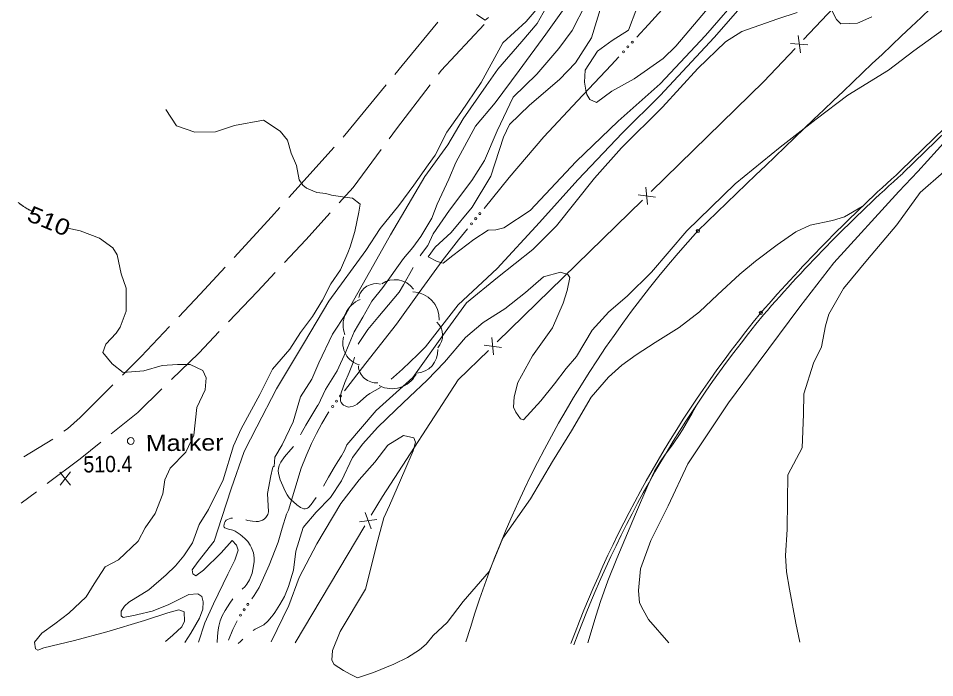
# Model space of a CAD drawing. Extents: x 2361284 to 2366480, y 6976556 to 6985346.
# Drawn here: x 2363876.5 to 2364147.3, y 6976562.3 to 6976757.2 of the extents above; entities that cross this region are included whole.
import ezdxf
from ezdxf.enums import TextEntityAlignment as Align

# ---------------------------------------------------------------- set-up
doc = ezdxf.new("R2010")
doc.units = 0
doc.header["$LTSCALE"] = 1.9
doc.header["$PDMODE"] = 32
doc.header["$PDSIZE"] = 0.95
for name, color, linetype, lineweight in [('12', 7, 'Continuous', 13), ('13', 7, 'Continuous', 13), ('15', 7, 'Continuous', 13), ('16', 7, 'Continuous', 13), ('20', 7, 'Continuous', 13), ('21', 7, 'Continuous', 13), ('22', 7, 'Continuous', 13), ('3', 7, 'Continuous', 13), ('4', 7, 'Continuous', 13), ('9', 7, 'Continuous', 13)]:
    doc.layers.add(name, color=color, linetype=linetype, lineweight=lineweight)

msp = doc.modelspace()

# ---------------------------------------------------------------- linework, layer by layer
at = {"layer": '12'}
for p, q in [((2363891.963, 6976619.258), (2363888.846, 6976623.109)), ((2363888.883, 6976619.229), (2363891.926, 6976623.138))]:
    msp.add_line(p, q, dxfattribs=at)
for points in [[(2364153.235, 6976822.851), (2364145.162, 6976812.645), (2364137.806, 6976804.774), (2364132.11, 6976800.12), (2364124.62, 6976793.778), (2364107.333, 6976779.723), (2364096.77, 6976768.302), (2364082.19, 6976751.513), (2364066.192, 6976734.329), (2364055.106, 6976723.293), (2364041.887, 6976709.477), (2364030.497, 6976696.798), (2364018.075, 6976683.239), (2364006.497, 6976672.508), (2363996.884, 6976660.086)], [(2363997.51, 6976690.014), (2363999.147, 6976693.48), (2364003.911, 6976700.455), (2364010.537, 6976709.219), (2364014.332, 6976715.145), (2364017.998, 6976723.951), (2364022.734, 6976733.876), (2364029.759, 6976740.703), (2364036.298, 6976748.256), (2364040.237, 6976753.614), (2364044.232, 6976761.491)], [(2363881.069, 6976699.967), (2363880.888, 6976700.044), (2363880.768, 6976700.097), (2363880.529, 6976700.204), (2363880.411, 6976700.26), (2363880.175, 6976700.373), (2363879.941, 6976700.49), (2363879.786, 6976700.57), (2363879.683, 6976700.624), (2363879.547, 6976700.697), (2363879.479, 6976700.734), (2363879.364, 6976700.797), (2363879.136, 6976700.926), (2363878.91, 6976701.058), (2363878.761, 6976701.148), (2363878.661, 6976701.209), (2363878.529, 6976701.291), (2363878.464, 6976701.332), (2363878.243, 6976701.474), (2363878.096, 6976701.57), (2363877.999, 6976701.635), (2363877.87, 6976701.722), (2363877.806, 6976701.766), (2363877.661, 6976701.867), (2363877.566, 6976701.934), (2363877.439, 6976702.025), (2363877.375, 6976702.071), (2363877.28, 6976702.14), (2363877.154, 6976702.233), (2363877.091, 6976702.28), (2363876.904, 6976702.423), (2363876.779, 6976702.519), (2363876.532, 6976702.714)], [(2363919.987, 6976573.06), (2363922.19, 6976574.861), (2363924.848, 6976577.317), (2363925.632, 6976578.994), (2363925.535, 6976581.814), (2363923.971, 6976582.347), (2363920.697, 6976581.488), (2363913.828, 6976579.222), (2363902.66, 6976575.876), (2363893.153, 6976573.335), (2363884.094, 6976571.119), (2363882.29, 6976570.512), (2363881.596, 6976570.855), (2363881.328, 6976572.793), (2363883.462, 6976575.493), (2363887.326, 6976578.25), (2363891.506, 6976581.43), (2363896.571, 6976586.208), (2363898.964, 6976590.06), (2363902.187, 6976595.112), (2363906.167, 6976597.17), (2363911.955, 6976602.725), (2363913.998, 6976606.615), (2363916.948, 6976610.853), (2363919.213, 6976616.615), (2363919.804, 6976620.761), (2363921.401, 6976624.226), (2363926.016, 6976628.94), (2363928.428, 6976634.043), (2363929.29, 6976642.223), (2363931.741, 6976647.406), (2363932.047, 6976650.989), (2363931.057, 6976653.099), (2363927.349, 6976654.904), (2363923.59, 6976654.898), (2363919.032, 6976654.545), (2363913.617, 6976652.993), (2363907.501, 6976652.505), (2363904.277, 6976655.085), (2363901.525, 6976658.43), (2363902.371, 6976660.853), (2363905.424, 6976664.167), (2363906.594, 6976665.898), (2363908.358, 6976670.685), (2363908.424, 6976677.435), (2363906.914, 6976681.632), (2363905.71, 6976687.321), (2363904.423, 6976689.342), (2363900.542, 6976692.212), (2363894.812, 6976694.408), (2363890.644, 6976695.298)]]:
    msp.add_lwpolyline(points, dxfattribs=at)
at = {"layer": '13'}
for points in [[(2363997.653, 6976713.886), (2363999.666, 6976716.725), (2364003.111, 6976723.549), (2364007.296, 6976729.37), (2364013.293, 6976738.166), (2364019.751, 6976749.929), (2364026.642, 6976756.225), (2364036.471, 6976767.878)], [(2363965.115, 6976642.884), (2363967.332, 6976647.494), (2363970.79, 6976653.027), (2363973.307, 6976658.592), (2363975.791, 6976664.566), (2363978.35, 6976668.871), (2363981.014, 6976673.595), (2363984.206, 6976677.626), (2363990.346, 6976686.215), (2363993.065, 6976689.481), (2363995.464, 6976692.714), (2363998.683, 6976698.105), (2364000.344, 6976702.221), (2364003.743, 6976709.674), (2364005.786, 6976714.604), (2364011.584, 6976725.27), (2364017.429, 6976732.225), (2364024.569, 6976741.723), (2364032.428, 6976752.46), (2364040.825, 6976764.309)], [(2364090.682, 6976764.963), (2364079.614, 6976752.078), (2364066.188, 6976737.809), (2364053.783, 6976726.761), (2364041.415, 6976714.902), (2364027.743, 6976700.352), (2364020.011, 6976695.228), (2364017.646, 6976694.685), (2364015.417, 6976694.584), (2364011.172, 6976691.864), (2364004.957, 6976687.134), (2364002.06, 6976684.777), (2364000.345, 6976685.311), (2363997.691, 6976686.745), (2363999.744, 6976689.555), (2364004.434, 6976693.85), (2364010.651, 6976701.359), (2364016.156, 6976710.502), (2364019.866, 6976722.088), (2364021.71, 6976725.836), (2364027.597, 6976731.492), (2364036.425, 6976739.106), (2364041.179, 6976743.991), (2364045.898, 6976751.418), (2364048.897, 6976761.046)], [(2363952.118, 6976624.768), (2363952.332, 6976627.5), (2363954.527, 6976631.141), (2363957.763, 6976637.894), (2363959.872, 6976645.293), (2363963.233, 6976650.515), (2363965.377, 6976655.336), (2363969.358, 6976663.805), (2363973.43, 6976669.934), (2363981.631, 6976684.393), (2363986.478, 6976693.169), (2363991.755, 6976702.03), (2363996.675, 6976710.467), (2364003.467, 6976719.762), (2364007.985, 6976727.426), (2364014.802, 6976737.24), (2364018.195, 6976742.183), (2364025.348, 6976750.332), (2364029.847, 6976755.665), (2364033.368, 6976761.928)], [(2364081.257, 6976761.243), (2364070.873, 6976748.925), (2364067.105, 6976745.333), (2364058.555, 6976739.336), (2364051.949, 6976735.613), (2364047.42, 6976732.33), (2364045.392, 6976733.141), (2364044.577, 6976734.663), (2364044.215, 6976735.91), (2364043.813, 6976738.276), (2364044.019, 6976741.898), (2364047.716, 6976747.435), (2364052.036, 6976750.646), (2364056.878, 6976753.722), (2364059.277, 6976760.144)], [(2364106.721, 6976758.865), (2364100.958, 6976757.031), (2364090.314, 6976753.27), (2364085.482, 6976750.264), (2364077.346, 6976742.315), (2364066.854, 6976730.925), (2364054.767, 6976718.939), (2364046.753, 6976709.913), (2364035.557, 6976695.876), (2364028.602, 6976688.879), (2364018.141, 6976680.56), (2364008.93, 6976673.082), (2364002.653, 6976664.462), (2363993.08, 6976651.029), (2363982.322, 6976641.247), (2363973.629, 6976631.103)], [(2364015.46, 6976757.428), (2364014.497, 6976756.619), (2364011.971, 6976758.334)], [(2364128.724, 6976757.635), (2364124.501, 6976755.785), (2364119.593, 6976755.518), (2364118.331, 6976756.867), (2364116.874, 6976759.702)], [(2364149.673, 6976753.644), (2364141.21, 6976747.604), (2364133.654, 6976741.891), (2364121.622, 6976734.496), (2364112.331, 6976727.398), (2364101.668, 6976719.145), (2364088.381, 6976708.289), (2364074.092, 6976694.332), (2364063.608, 6976682.182), (2364056.436, 6976675.042), (2364050.988, 6976670.431), (2364046.07, 6976664.984), (2364041.484, 6976657.209), (2364038.427, 6976653.7), (2364034.93, 6976649.207), (2364030.908, 6976644.119), (2364025.781, 6976638.5), (2364024.948, 6976638.802), (2364023.529, 6976640.769), (2364022.815, 6976642.292), (2364023.066, 6976645.325), (2364024.166, 6976649.514), (2364028.511, 6976657.457), (2364034.403, 6976665.733), (2364037.564, 6976672.964), (2364038.678, 6976676.704), (2364039.501, 6976680.573), (2364038.873, 6976681.507), (2364036.706, 6976682.146), (2364031.679, 6976680.808), (2364026.363, 6976676.156), (2364020.329, 6976671.29), (2364013.927, 6976667.259), (2364008.689, 6976662.849), (2364002.428, 6976655.548), (2363997.338, 6976650.209), (2363992.134, 6976645.35), (2363988.13, 6976641.452), (2363982.659, 6976636.31), (2363978.356, 6976631.468), (2363975.264, 6976627.398), (2363972, 6976620.467), (2363968.746, 6976615.567), (2363964.576, 6976611.276), (2363960.729, 6976606.679), (2363958.576, 6976599.699), (2363957.829, 6976594.091), (2363956.355, 6976589.236), (2363955.203, 6976586.286)], [(2364165.371, 6976738.072), (2364162.915, 6976735.578), (2364157.214, 6976728.325), (2364148.03, 6976718.236), (2364142.319, 6976711.882), (2364136.775, 6976706.049), (2364117.474, 6976684.964), (2364107.517, 6976671.959), (2364095.194, 6976655.37), (2364086.417, 6976643.517), (2364074.426, 6976625.571), (2364068.564, 6976613.095), (2364063.452, 6976602.916), (2364060.412, 6976594.457), (2364059.813, 6976588.081), (2364060.067, 6976584.473), (2364061.197, 6976582.363), (2364062.725, 6976579.488), (2364068.749, 6976572.625)], [(2363925.762, 6976572.735), (2363927.515, 6976575.472), (2363930.112, 6976579.917), (2363931.087, 6976582.566), (2363931.137, 6976584.727), (2363930.772, 6976586.324), (2363929.588, 6976587.142), (2363926.935, 6976586.947), (2363920.844, 6976583.889), (2363916.102, 6976581.994), (2363911.831, 6976581.013), (2363911.033, 6976580.826), (2363907.489, 6976580.132), (2363906.925, 6976580.617), (2363906.911, 6976582.037), (2363907.868, 6976583.476), (2363909.176, 6976584.678), (2363915.092, 6976588.315), (2363920.201, 6976592.683), (2363922.985, 6976595.43), (2363925.468, 6976598.374), (2363928, 6976602.228), (2363929.999, 6976607.607), (2363932.697, 6976612.063), (2363937.024, 6976620.805), (2363940.089, 6976630.854), (2363942.401, 6976635.857), (2363947.866, 6976646.009), (2363951.685, 6976653.495), (2363956.738, 6976659.425), (2363959.951, 6976664.326), (2363963.417, 6976669.029), (2363966.401, 6976673.856), (2363968.855, 6976678.76), (2363971.767, 6976682.829), (2363973.869, 6976687.859), (2363974.552, 6976689.635), (2363975.999, 6976694.179), (2363977.155, 6976699.901), (2363977.513, 6976702.234), (2363975.235, 6976704.053), (2363973.003, 6976704.311), (2363969.066, 6976704.964), (2363967.391, 6976705.428), (2363964.748, 6976705.713), (2363961.736, 6976706.974), (2363960.617, 6976707.904), (2363959.522, 6976709.423), (2363958.742, 6976713.656), (2363957.207, 6976717.332), (2363956.061, 6976721.181), (2363953.946, 6976723.801), (2363948.965, 6976727.125), (2363940.389, 6976725.473), (2363934.806, 6976723.639), (2363928.687, 6976723.571), (2363923.239, 6976725.4), (2363920.123, 6976730.24)], [(2364157.043, 6976717.882), (2364143.008, 6976705.698), (2364136.179, 6976696.162), (2364127.486, 6976685.869), (2364120.407, 6976677.311), (2364115.999, 6976669.749), (2364115.092, 6976666.291), (2364113.871, 6976660.089), (2364111.486, 6976655.255), (2364108.623, 6976646.178), (2364108.509, 6976640.197), (2364108.164, 6976630.272), (2364103.959, 6976622.302), (2364103.832, 6976614.641), (2364103.683, 6976606.148), (2364103.236, 6976598.454), (2364103.562, 6976593.587), (2364104.381, 6976588.444), (2364106.336, 6976578.482), (2364107.47, 6976572.823)], [(2363929.73, 6976572.843), (2363931.686, 6976578.502), (2363934.173, 6976584.136), (2363938.459, 6976592.907), (2363940.51, 6976597.107), (2363941.45, 6976600.037), (2363941.017, 6976601.532), (2363939.715, 6976602.879), (2363936.449, 6976599.258), (2363931.288, 6976594.089), (2363928.973, 6976592.427), (2363928.098, 6976593.008), (2363927.9, 6976594.238), (2363929.653, 6976596.683), (2363934.396, 6976602.719), (2363936.69, 6976609.661), (2363939.379, 6976618.147), (2363943.275, 6976629.154), (2363946.986, 6976636.501), (2363952.79, 6976647.726), (2363961.128, 6976661.527), (2363968.244, 6976673.604), (2363979.262, 6976688.61), (2363983.47, 6976695.061), (2363988.936, 6976701.833), (2363993.36, 6976707.855), (2363997.653, 6976713.886)], [(2364125.907, 6976701.565), (2364120.674, 6976698.535), (2364117.166, 6976697.422), (2364110.509, 6976696.028), (2364106.247, 6976694.068), (2364100.823, 6976690.256), (2364094.398, 6976685.425), (2364089.705, 6976681.55), (2364083.163, 6976675.496), (2364077.78, 6976670.396), (2364071.813, 6976665.809), (2364064.686, 6976661.381), (2364059.131, 6976657.708), (2364054.878, 6976654.707), (2364050.942, 6976651.149), (2364045.858, 6976645.181), (2364040.043, 6976635.235), (2364034.399, 6976626.241), (2364027.873, 6976615.139), (2364019.743, 6976603.57), (2364015.636, 6976593.751), (2364008, 6976584.828), (2364003.269, 6976578.663), (2363999.095, 6976574.823), (2363997.03, 6976572.193), (2363995.035, 6976570.604), (2363991.507, 6976568.309), (2363987.454, 6976566.351), (2363981.458, 6976563.883), (2363976.743, 6976562.339), (2363974.573, 6976563.358), (2363972.652, 6976564.46), (2363969.885, 6976566.234), (2363969.161, 6976567.471), (2363969.386, 6976570.41), (2363971.662, 6976576.032), (2363979.084, 6976588.463), (2363982.755, 6976603.009), (2363984.533, 6976609.606), (2363986.239, 6976613.173), (2363990.76, 6976623.656), (2363993.166, 6976629.359), (2363993.869, 6976631.955), (2363993.44, 6976633.222), (2363990.403, 6976633.883), (2363985.769, 6976631.018), (2363981.897, 6976626.001), (2363977.247, 6976620.837), (2363971.793, 6976613.826), (2363964.745, 6976601.887), (2363959.489, 6976591.987), (2363956.478, 6976583.668), (2363951.201, 6976572.927)], [(2364077, 6976643.007), (2364075.658, 6976640.49), (2364072.821, 6976635.547), (2364071.952, 6976634.157), (2364070.06, 6976631.473), (2364067.449, 6976627.951), (2364066.21, 6976626.15), (2364064.568, 6976623.317), (2364062.587, 6976619.151), (2364058.918, 6976610.693), (2364053.35, 6976597.548), (2364050.704, 6976590.913), (2364048.551, 6976584.891), (2364047.245, 6976580.836), (2364044.838, 6976572.657)]]:
    msp.add_lwpolyline(points, dxfattribs=at)
at = {"layer": '15'}
for p, q in [((2363972.544, 6976722.098), (2363985.266, 6976737.53)), ((2363956.512, 6976704.245), (2363969.892, 6976719.103)), ((2363878.206, 6976627.556), (2363886.718, 6976632.807)), ((2363881.865, 6976617.28), (2363877.416, 6976613.939))]:
    msp.add_line(p, q, dxfattribs=at)
for points in [[(2363987.807, 6976740.614), (2363989.963, 6976743.224), (2364000.512, 6976756.066)], [(2364014.219, 6976755.367), (2364001.458, 6976741.734), (2364000.648, 6976740.676)], [(2363998.218, 6976737.503), (2363988.33, 6976724.559), (2363986.118, 6976721.577)], [(2363983.739, 6976718.364), (2363975.446, 6976707.155), (2363971.388, 6976702.666)], [(2363940.319, 6976686.54), (2363951.327, 6976698.475), (2363953.84, 6976701.268)], [(2363968.706, 6976699.7), (2363961.461, 6976691.681), (2363955.165, 6976684.981)], [(2363923.956, 6976668.984), (2363930.262, 6976675.643), (2363937.607, 6976683.604)], [(2363952.423, 6976682.065), (2363947.166, 6976676.484), (2363938.68, 6976667.533)], [(2363907.299, 6976651.703), (2363912.807, 6976657.226), (2363921.203, 6976666.077)], [(2363935.927, 6976664.627), (2363929.868, 6976658.219), (2363921.832, 6976650.441)], [(2363889.966, 6976635.138), (2363891.038, 6976635.909), (2363894.837, 6976639.225), (2363904.476, 6976648.876)], [(2363918.958, 6976647.654), (2363911.803, 6976640.727), (2363903.993, 6976634.411)], [(2363900.886, 6976631.901), (2363894.853, 6976627.024), (2363885.062, 6976619.68)]]:
    msp.add_lwpolyline(points, dxfattribs=at)
at = {"layer": '16'}
for centre, radius, start, end in [((2363982.336, 6976673.443), 5.361, 76.43164, 166.43164), ((2363987.821, 6976673.241), 6.708, 35.64421, 125.64421), ((2363992.851, 6976668.318), 8.046, 357.8668, 87.8668), ((2363980.544, 6976666.593), 8.046, 111.57373, 201.57373), ((2363996.552, 6976663.524), 5.361, 316.76286, 46.76286), ((2363979.128, 6976661.234), 6.708, 164.456, 254.456), ((2363993.799, 6976658.999), 6.708, 272.9669, 2.9669), ((2363982.371, 6976654.816), 5.361, 184.03079, 274.03079), ((2363986.937, 6976655.762), 8.046, 242.38054, 332.38054)]:
    msp.add_arc(centre, radius, start, end, dxfattribs=at)
at = {"layer": '20'}
for points in [[(2363959.919, 6976634.063), (2363960.135, 6976634.465), (2363961.532, 6976636.959), (2363963.293, 6976639.936), (2363965.085, 6976642.883)], [(2363964.515, 6976615.607), (2363963.745, 6976614.469), (2363963.045, 6976613.503), (2363962.233, 6976612.614), (2363961.995, 6976612.442), (2363961.756, 6976612.329), (2363961.287, 6976612.245), (2363960.916, 6976612.261), (2363960.375, 6976612.386), (2363959.903, 6976612.622), (2363958.845, 6976613.413), (2363957.827, 6976614.273), (2363957.171, 6976614.867), (2363956.565, 6976615.511), (2363955.997, 6976616.326), (2363955.305, 6976617.628), (2363954.682, 6976619.002), (2363953.934, 6976620.845), (2363953.427, 6976622.711), (2363953.359, 6976623.52), (2363953.403, 6976624.15), (2363953.644, 6976625.083), (2363954.056, 6976625.987), (2363955.18, 6976627.608), (2363957.07, 6976629.726), (2363957.861, 6976630.643)], [(2363973.629, 6976631.103), (2363972.894, 6976629.466), (2363972.059, 6976627.888), (2363970.985, 6976626.188), (2363969.902, 6976624.487), (2363968.209, 6976621.581), (2363966.683, 6976618.966)], [(2363943.737, 6976608.958), (2363944.389, 6976608.774), (2363945.732, 6976608.557), (2363946.773, 6976608.477), (2363947.552, 6976608.514), (2363948.669, 6976608.865), (2363949.186, 6976609.2), (2363949.672, 6976609.664), (2363950.233, 6976610.53), (2363950.486, 6976611.302), (2363950.184, 6976616.801), (2363951.144, 6976622.019), (2363951.634, 6976624.154), (2363951.879, 6976624.716), (2363952.118, 6976624.788)], [(2363942.711, 6976588.497), (2363942.811, 6976588.578), (2363943.465, 6976589.213), (2363944.058, 6976589.939), (2363944.826, 6976591.227), (2363945.607, 6976593.265), (2363946.057, 6976595.359), (2363946.205, 6976596.701), (2363946.205, 6976597.721), (2363945.99, 6976599.259), (2363945.486, 6976600.744), (2363945.078, 6976601.51), (2363944.348, 6976602.533), (2363943.469, 6976603.475), (2363942.098, 6976604.642), (2363940.658, 6976605.638), (2363939.915, 6976605.971), (2363938.652, 6976606.259), (2363938.061, 6976606.414), (2363937.559, 6976606.649), (2363937.377, 6976606.857), (2363937.304, 6976607.117), (2363937.339, 6976607.677), (2363937.475, 6976608.128), (2363937.632, 6976608.45), (2363937.948, 6976608.863), (2363938.325, 6976609.126), (2363939.282, 6976609.426), (2363939.822, 6976609.511)], [(2363935.261, 6976572.736), (2363935.403, 6976574.617), (2363935.605, 6976576.489), (2363935.775, 6976577.541), (2363936.191, 6976579.095), (2363936.786, 6976580.61), (2363937.611, 6976582.198), (2363939.05, 6976584.392), (2363939.969, 6976585.601)], [(2363955.203, 6976586.286), (2363953.835, 6976583.923), (2363952.358, 6976581.609), (2363951.885, 6976580.934), (2363951.371, 6976580.279), (2363950.302, 6976579.069), (2363949.093, 6976577.987), (2363948.337, 6976577.51), (2363947.112, 6976576.949), (2363946.505, 6976576.653), (2363945.949, 6976576.287), (2363945.909, 6976576.257)], [(2363942.832, 6976573.708), (2363942.148, 6976573.071), (2363941.464, 6976572.415)]]:
    msp.add_lwpolyline(points, dxfattribs=at)
at = {"layer": '21'}
for points in [[(2364099.162, 6976796.456), (2364089.627, 6976785.465), (2364073.608, 6976767.331), (2364062.723, 6976755.318), (2364059.318, 6976751.605)], [(2364054.022, 6976745.824), (2364051.765, 6976743.372), (2364041.785, 6976732.807), (2364031.865, 6976722.182), (2364021.589, 6976710.144), (2364014.166, 6976701.013)], [(2364009.223, 6976694.925), (2364006.644, 6976691.731), (2364001.773, 6976685.534), (2363994.971, 6976676.188), (2363988.249, 6976666.785), (2363979.259, 6976655.248), (2363972.946, 6976647.147)], [(2363968.286, 6976640.854), (2363968.138, 6976640.642), (2363966.187, 6976637.464), (2363964.605, 6976634.527), (2363963.153, 6976631.513), (2363961.598, 6976627.919), (2363960.162, 6976624.285), (2363958.271, 6976618.046), (2363956.4, 6976611.818), (2363956.116, 6976611.226), (2363955.822, 6976610.633), (2363954.541, 6976606.52), (2363953.291, 6976602.388), (2363950.705, 6976595.614), (2363947.688, 6976589.004), (2363946.251, 6976586.611), (2363945.52, 6976585.614)], [(2363941.181, 6976579.102), (2363939.944, 6976576.6), (2363938.595, 6976573.397)]]:
    msp.add_lwpolyline(points, dxfattribs=at)
for centre in [(2364057.966, 6976750.134), (2364055.371, 6976747.304), (2364056.669, 6976748.719), (2364011.689, 6976697.973), (2364012.901, 6976699.462), (2364010.482, 6976696.48), (2363970.536, 6976644.058), (2363971.717, 6976645.572), (2363969.42, 6976642.496), (2363944.328, 6976584.005), (2363943.236, 6976582.426), (2363942.192, 6976580.815)]:
    msp.add_circle(centre, 0.3, dxfattribs=at)
at = {"layer": '22'}
for points in [[(2363995.279, 6976686.962), (2363995.683, 6976687.566), (2363997.51, 6976690.014)], [(2363976.986, 6976660.847), (2363977.211, 6976661.379), (2363979.825, 6976665.215), (2363982.74, 6976668.812), (2363985.935, 6976672.503), (2363989.029, 6976676.252), (2363990.38, 6976678.374), (2363993.181, 6976683.562)], [(2363996.884, 6976660.086), (2363995.715, 6976658.945), (2363994.546, 6976657.804), (2363992.326, 6976655.662), (2363990.096, 6976653.541), (2363987.408, 6976651.105), (2363986.684, 6976650.498)], [(2363983.517, 6976648.058), (2363980.394, 6976646.348), (2363979.421, 6976645.609), (2363976.634, 6976643.173), (2363975.978, 6976642.777), (2363975.45, 6976642.542), (2363974.622, 6976642.334), (2363974.212, 6976642.32), (2363973.822, 6976642.376), (2363973.149, 6976642.62), (2363972.657, 6976642.905), (2363972.324, 6976643.172), (2363971.93, 6976643.638), (2363971.797, 6976643.897), (2363971.714, 6976644.166), (2363971.692, 6976645.515), (2363971.912, 6976646.537), (2363973.053, 6976649.568), (2363974.295, 6976652.5), (2363975.497, 6976655.442), (2363975.883, 6976657.016)]]:
    msp.add_lwpolyline(points, dxfattribs=at)
at = {"layer": '3'}
msp.add_line((2364096.679, 6976669.499), (2364096.696, 6976669.519), dxfattribs=at)
for points in [[(2364199.363, 6976772.485), (2364137.269, 6976712.075), (2364137.267, 6976712.074)], [(2364200.032, 6976771.796), (2364137.938, 6976711.387), (2364137.907, 6976711.358)]]:
    msp.add_lwpolyline(points, dxfattribs=at)
for centre, radius, start, end in [((2368387.365, 6972254.619), 6187.663, 132.97497, 134.15067), ((2364448.029, 6976364.674), 466.111, 131.81378, 139.05562), ((2364448.029, 6976364.674), 465.151, 131.81378, 139.05562), ((2364306.715, 6976484.767), 310.677, 137.58118, 163.50569), ((2364359.049, 6976454.071), 340.441, 140.60662, 159.6627), ((2364359.049, 6976454.071), 339.481, 140.60662, 159.6627)]:
    msp.add_arc(centre, radius, start, end, dxfattribs=at)
for p in [(2364077.363, 6976694.333), (2364095.954, 6976670.129)]:
    msp.add_point(p, dxfattribs=at)
at = {"layer": '4'}
msp.add_circle((2363909.757, 6976632.276), 1, dxfattribs=at)
at = {"layer": '9'}
for p, q in [((2364106.956, 6976752.088), (2364107.664, 6976747.015)), ((2364104.757, 6976749.767), (2364109.862, 6976749.346)), ((2364061.99, 6976707.238), (2364062.498, 6976702.142)), ((2364060.936, 6976703.457), (2364018.001, 6976661.547)), ((2364059.701, 6976705.006), (2364064.786, 6976704.374)), ((2364016.479, 6976662.813), (2364016.978, 6976657.717)), ((2364014.19, 6976660.581), (2364019.277, 6976659.949)), ((2363979.029, 6976611.164), (2363980.814, 6976606.36)), ((2363977.385, 6976608.418), (2363982.457, 6976609.116)), ((2363978.976, 6976607.243), (2363958.303, 6976572.625))]:
    msp.add_line(p, q, dxfattribs=at)
for points in [[(2364149.018, 6976795.14), (2364133.388, 6976777.211), (2364108.527, 6976750.883)], [(2364106.052, 6976748.269), (2364096.843, 6976738.51), (2364063.512, 6976705.972)], [(2364015.425, 6976659.033), (2364006.517, 6976650.337), (2363984.123, 6976615.863), (2363980.817, 6976610.33)]]:
    msp.add_lwpolyline(points, dxfattribs=at)

# ---------------------------------------------------------------- texts
at = {"layer": '12', "width": 1.2}
msp.add_text(' 510 ', height=4.8, rotation=337.423, dxfattribs=at).set_placement((2363884.656, 6976695.059), align=Align.CENTER)
at = {"layer": '12', "width": 0.9}
msp.add_text('510.4', height=4.799, rotation=0.545, dxfattribs=at).set_placement((2363895.771, 6976622.982))
at = {"layer": '4', "width": 1.15}
msp.add_text('Marker', height=4.799, rotation=0.545, dxfattribs=at).set_placement((2363914.233, 6976629.258))

doc.saveas('drawing.dxf')
